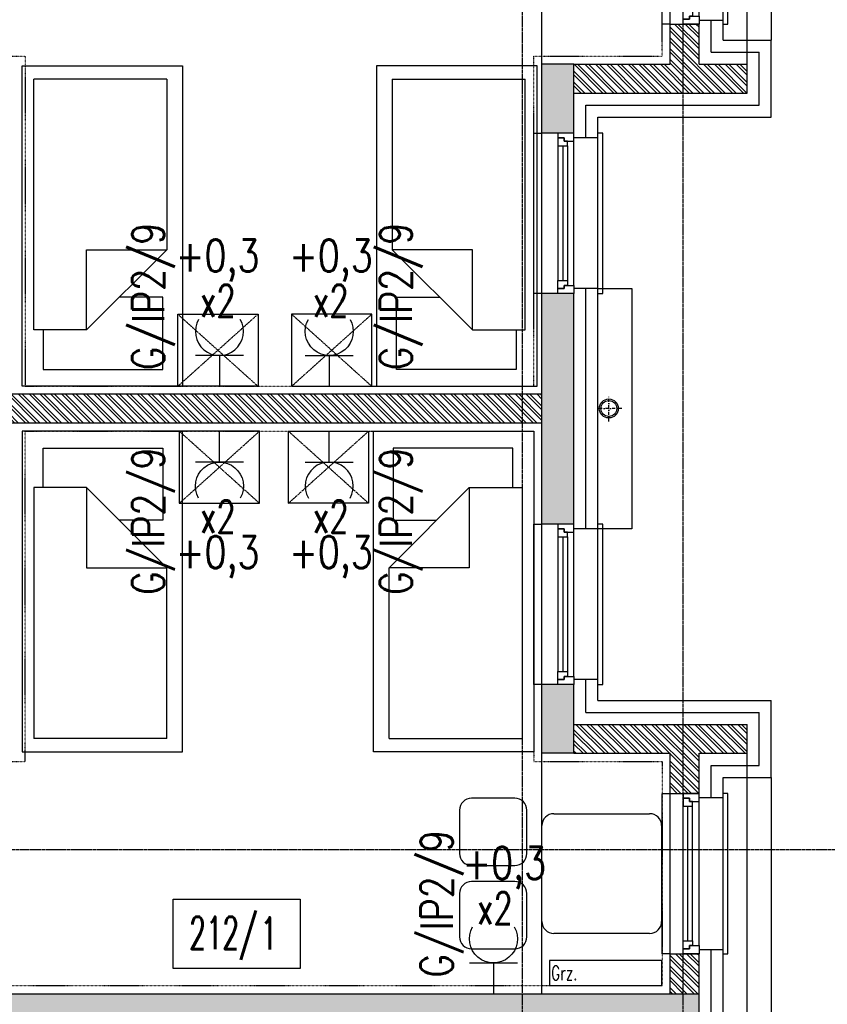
# Model space of a CAD drawing. Extents: x -7228 to 74941, y -112898 to 85621.
# Tile 523 of 635: x 61804 to 62307, y 35820 to 36434. Entities that reach past the tile are written whole.
import ezdxf
from ezdxf.enums import TextEntityAlignment as Align

# ---------------------------------------------------------------- set-up
doc = ezdxf.new("R2010")
doc.units = 0
for name, pattern in [('CENTER', [2, 1.25, -0.25, 0.25, -0.25]), ('DASHDOT', [1, 0.5, -0.25, 0, -0.25]), ('DASHED2', [0.375, 0.25, -0.125]), ('DIVIDE', [31.75, 12.7, -6.35, 0, -6.35, 0, -6.35])]:
    doc.linetypes.add(name, pattern=pattern)
doc.layers.get('0').update_dxf_attribs({"color": 101, "linetype": 'CONTINUOUS'})
for name, color, linetype in [('E35', 6, 'CONTINUOUS'), ('E50', 3, 'CONTINUOUS'), ('Ins-co', 2, 'CONTINUOUS'), ('Mkd-piony', 86, 'CONTINUOUS'), ('Okn---okna', 5, 'CONTINUOUS'), ('Opis-pom', 6, 'CONTINUOUS'), ('Opis_pom_ramka', 6, 'CONTINUOUS'), ('Os-osie glowne', 1, 'CENTER'), ('Sc-beton', 7, 'CONTINUOUS'), ('Sc-beton-hatch', 86, 'CONTINUOUS'), ('Sc-cegla pustak', 42, 'CONTINUOUS'), ('Sc-cegla pustak-hatch', 8, 'CONTINUOUS'), ('Sc-drewno', 22, 'CONTINUOUS'), ('Sc-izolacja term-styropian', 151, 'STYROPIAN-KA'), ('Suf-widok', 8, 'CONTINUOUS'), ('W-idok nad', 5, 'DASHED2'), ('Wyp-meble', 155, 'CONTINUOUS')]:
    doc.layers.add(name, color=color, linetype=linetype)
doc.styles.add('KA wymiar', font='romans.shx', dxfattribs={"width": 0.6})
doc.styles.add('ROMANS', font='romans', dxfattribs={"width": 0.85})
doc.linetypes.add('BATTING', pattern='A,0.0001,-0.1,[134,ltypeshp.shx,S=0.1,R=0,X=-0.1,Y=0],-0.2,[134,ltypeshp.shx,S=0.1,R=180,X=0.1,Y=0],-0.1', length=0.4001)
doc.linetypes.add('STYROPIAN-KA', pattern='A,0.0001,-0.1,[135,ltypeshp.shx,S=0.1,R=0,X=-0.1,Y=0],0,[135,ltypeshp.shx,S=0.1,R=180,X=0.1,Y=0],-0.1', length=0.2001)

# ---------------------------------------------------------------- blocks, each defined once
blk = doc.blocks.new('_IFGHLIFG')
for p, q in [((-91.47, 47), (-118.53, 47)), ((-126, 39.53), (-126, 12.47)), ((-84, 12.47), (-84, 39.53)), ((-67.2, 37.33), (-7.47, 37.33)), ((-74.67, -29.87), (-74.67, 29.87)), ((0, 29.87), (0, -29.87)), ((-118.53, 5), (-91.47, 5)), ((-91.47, -5), (-118.53, -5)), ((-126, -12.47), (-126, -39.53)), ((-84, -39.53), (-84, -12.47)), ((-7.47, -37.33), (-67.2, -37.33)), ((-118.53, -47), (-91.47, -47))]:
    blk.add_line(p, q)
for centre, start, end in [((-118.53, 39.53), 90, 180), ((-91.47, 39.53), 0, 90), ((-67.2, 29.87), 90, 180), ((-7.47, 29.87), 0, 90), ((-118.53, 12.47), 180, 270), ((-91.47, 12.47), 270, 0), ((-118.53, -12.47), 90, 180), ((-91.47, -12.47), 0, 90), ((-67.2, -29.87), 180, 270), ((-7.47, -29.87), 270, 0), ((-118.53, -39.53), 180, 270), ((-91.47, -39.53), 270, 0)]:
    blk.add_arc(centre, 7.47, start, end)
blk = doc.blocks.new('_dkgjhkf')
at = {"linetype": 'DASHED2'}
for p, q in [((-18, -100), (-18, 0)), ((15, -100), (15, 0))]:
    blk.add_line(p, q, dxfattribs=at)
for p, q in [((0, -95), (0, -5)), ((-10, -92), (-10, -8)), ((-7, -92), (-7, -8)), ((-4, -92), (-4, -8))]:
    blk.add_line(p, q)
for points in [[(-18, -100), (-23, -100), (-23, 0), (-18, 0)], [(15, -100), (18, -100), (18, 0), (15, 0)]]:
    blk.add_lwpolyline(points)
for points in [[(0, -5), (0, 0), (-10, 0), (-10, -3), (-6, -3), (-6, -5)], [(-4, -8), (-4, -5), (-6, -5), (-6, -3), (-10, -3), (-10, -5), (-10, -8)], [(-4, -92), (-4, -95), (-6, -95), (-6, -97), (-10, -97), (-10, -95), (-10, -92)], [(0, -95), (0, -100), (-10, -100), (-10, -97), (-6, -97), (-6, -95)]]:
    blk.add_lwpolyline(points, close=True)
blk = doc.blocks.new('loz033')
blk.add_lwpolyline([(0, 200), (100, 200), (100, 0), (0, 0)], close=True)
for points in [[(86.95, 164.84), (86.95, 189.43), (12.36, 189.43), (12.36, 144.44), (39.36, 144.44)], [(9.76, 114.84), (59.76, 164.84)], [(59.76, 164.84), (59.76, 114.84), (9.76, 114.84)], [(59.76, 164.84), (92.64, 164.84), (92.64, 8.3)], [(9.76, 8.3), (9.76, 114.84)], [(9.76, 8.3), (92.64, 8.3)]]:
    blk.add_lwpolyline(points)
blk = doc.blocks.new('_szafka_nocna')
blk.add_lwpolyline([(-25, 0), (25, 0), (25, -45), (-25, -45)], close=True)
at = {"linetype": 'DASHED2'}
for points in [[(25, 0), (-25, -45)], [(-25, 0), (25, -45)]]:
    blk.add_lwpolyline(points, dxfattribs=at)
blk = doc.blocks.new('_nfkdshfkdhgg')
for p, q in [((-28, -100), (-28, 0)), ((-28, 0), (-25, 0)), ((15, 0), (10, 0)), ((15, -100), (15, 0)), ((-10, -95), (-10, -5)), ((-6, -8), (-6, -92)), ((-3, -8), (-3, -92)), ((0, -8), (0, -92)), ((-25, -100), (-28, -100)), ((10, -100), (15, -100))]:
    blk.add_line(p, q)
at = {"linetype": 'DASHED2'}
for p, q in [((-25, -100), (-25, 0)), ((10, -100), (10, 0))]:
    blk.add_line(p, q, dxfattribs=at)
for points in [[(-10, -5), (-10, 0), (0, 0), (0, -3), (-4, -3), (-4, -5)], [(-6, -8), (-6, -5), (-4, -5), (-4, -3), (0, -3), (0, -5), (0, -8)], [(-6, -92), (-6, -95), (-4, -95), (-4, -97), (0, -97), (0, -95), (0, -92)], [(-10, -95), (-10, -100), (0, -100), (0, -97), (-4, -97), (-4, -95)]]:
    blk.add_lwpolyline(points, close=True)
blk = doc.blocks.new('_opis_pom_metka')
at = {"layer": 'Opis_pom_ramka'}
blk.add_lwpolyline([(-33.13, 0), (32.87, 0), (32.87, -36), (-33.13, -36)], close=True, dxfattribs=at)
at = {"style": 'KA wymiar', "width": 0.6}
blk.add_attdef('KO/', text='', height=16.8, dxfattribs=at).set_placement((3.45, -25.87), align=Align.RIGHT)
blk.add_attdef('NR', (3.8, -26.16), '', height=16.8, dxfattribs=at)
blk = doc.blocks.new('rs75')
at = {"layer": 'Mkd-piony', "color": 251, "linetype": 'DASHDOT', "ltscale": 3}
for p, q in [((4236.28, -1401.66), (4236.28, -1389.4)), ((4242.42, -1395.53), (4230.15, -1395.53))]:
    blk.add_line(p, q, dxfattribs=at)
at = {"layer": 'Mkd-piony', "color": 251, "ltscale": 10}
blk.add_circle((4236.28, -1395.53), 4.5, dxfattribs=at)
at = {"layer": 'Mkd-piony'}
blk.add_circle((4236.28, -1395.53), 3.75, dxfattribs=at)
blk = doc.blocks.new('g2')
at = {"layer": 'E35'}
blk.add_line((15, 19.27), (-15, 19.27), dxfattribs=at)
blk.add_arc((0, 34.27), 15, 150, 30, dxfattribs=at)
at = {"layer": 'E50'}
blk.add_line((0, 19.27), (0, 0), dxfattribs=at)

msp = doc.modelspace()

# ---------------------------------------------------------------- hatches: boundary and pattern name
at = {"layer": 'Sc-beton-hatch'}
h = msp.add_hatch(dxfattribs=at)
h.set_pattern_fill('ANSI33', color=256, style=0)
h.paths.add_polyline_path([(60707.547, 38656.472), (60687.547, 38656.472), (60687.547, 38613.472), (60707.547, 38613.472)])
h.paths.add_polyline_path([(60707.547, 38513.472), (60687.547, 38513.472), (60687.547, 38369.472), (60707.547, 38369.472)])
h.paths.add_polyline_path([(60687.547, 38226.472), (60707.547, 38226.472), (60707.547, 38269.472), (60687.547, 38269.472)])
h.paths.add_polyline_path([(61219.547, 38056.472), (61219.547, 38076.472), (60587.547, 38076.472), (60587.547, 38056.472)])
h.paths.add_polyline_path([(60707.547, 37906.472), (60687.547, 37906.472), (60687.547, 37863.472), (60707.547, 37863.472)])
h.paths.add_polyline_path([(61477.547, 38391.472), (61457.547, 38391.472), (61457.547, 38201.472), (61477.547, 38201.472)])
h.paths.add_polyline_path([(61477.547, 38681.472), (61457.547, 38681.472), (61457.547, 38491.472), (61477.547, 38491.472)])
h.paths.add_polyline_path([(62149.547, 38513.472), (62129.547, 38513.472), (62129.547, 38369.472), (62149.547, 38369.472)])
h.paths.add_polyline_path([(62149.547, 38269.472), (62129.547, 38269.472), (62129.547, 38226.472), (62149.547, 38226.472)])
h.paths.add_polyline_path([(61477.547, 38076.472), (61477.547, 38081.472), (61457.547, 38081.472), (61457.547, 38051.472), (61477.547, 38051.472), (61477.547, 38056.472), (62227.547, 38056.472), (62227.547, 38076.472)])
h.paths.add_polyline_path([(62129.547, 37863.472), (62149.547, 37863.472), (62149.547, 37906.472), (62129.547, 37906.472)])
h.paths.add_polyline_path([(61457.547, 37741.472), (61477.547, 37741.472), (61477.547, 37931.472), (61457.547, 37931.472)])
h.paths.add_polyline_path([(61477.547, 37641.472), (61457.547, 37641.472), (61457.547, 37451.472), (61477.547, 37451.472)])
h.paths.add_polyline_path([(62149.547, 37763.472), (62129.547, 37763.472), (62129.547, 37619.472), (62149.547, 37619.472)])
h.paths.add_polyline_path([(62149.547, 37519.472), (62129.547, 37519.472), (62129.547, 37476.472), (62149.547, 37476.472)])
h.paths.add_polyline_path([(61477.547, 37326.472), (61477.547, 37331.472), (61457.547, 37331.472), (61457.547, 37301.472), (61477.547, 37301.472), (61477.547, 37306.472), (62227.547, 37306.472), (62227.547, 37326.472)])
h.paths.add_polyline_path([(61219.547, 37306.472), (61219.547, 37326.472), (60587.547, 37326.472), (60587.547, 37306.472)])
h.paths.add_polyline_path([(60707.547, 37519.472), (60687.547, 37519.472), (60687.547, 37476.472), (60707.547, 37476.472)])
h.paths.add_polyline_path([(60707.547, 37763.472), (60687.547, 37763.472), (60687.547, 37619.472), (60707.547, 37619.472)])
h.paths.add_polyline_path([(60687.547, 37113.472), (60707.547, 37113.472), (60707.547, 37156.472), (60687.547, 37156.472)])
h.paths.add_polyline_path([(60687.547, 36869.472), (60707.547, 36869.472), (60707.547, 37013.472), (60687.547, 37013.472)])
h.paths.add_polyline_path([(60707.547, 36726.472), (60707.547, 36769.472), (60687.547, 36769.472), (60687.547, 36726.472)])
h.paths.add_polyline_path([(61219.547, 36556.472), (61219.547, 36576.472), (60587.547, 36576.472), (60587.547, 36556.472)])
h.paths.add_polyline_path([(61477.547, 37181.472), (61457.547, 37181.472), (61457.547, 36991.472), (61477.547, 36991.472)])
h.paths.add_polyline_path([(61477.547, 36891.472), (61457.547, 36891.472), (61457.547, 36701.472), (61477.547, 36701.472)])
h.paths.add_polyline_path([(62149.547, 37156.472), (62129.547, 37156.472), (62129.547, 37113.472), (62149.547, 37113.472)])
h.paths.add_polyline_path([(62129.547, 36869.472), (62149.547, 36869.472), (62149.547, 37013.472), (62129.547, 37013.472)])
h.paths.add_polyline_path([(62149.547, 36769.472), (62129.547, 36769.472), (62129.547, 36726.472), (62149.547, 36726.472)])
h.paths.add_polyline_path([(61477.547, 36576.472), (61477.547, 36581.472), (61457.547, 36581.472), (61457.547, 36551.472), (61477.547, 36551.472), (61477.547, 36556.472), (62227.547, 36556.472), (62227.547, 36576.472)])
h.paths.add_polyline_path([(62149.547, 36406.472), (62129.547, 36406.472), (62129.547, 36363.472), (62149.547, 36363.472)])
h.paths.add_polyline_path([(62129.547, 36263.472), (62129.547, 36119.472), (62149.547, 36119.472), (62149.547, 36263.472)])
h.paths.add_polyline_path([(61477.547, 36431.472), (61457.547, 36431.472), (61457.547, 36241.472), (61477.547, 36241.472)])
h.paths.add_polyline_path([(61457.547, 35951.472), (61477.547, 35951.472), (61477.547, 36141.472), (61457.547, 36141.472)])
h.paths.add_polyline_path([(62129.547, 35976.472), (62149.547, 35976.472), (62149.547, 36019.472), (62129.547, 36019.472)])
h.paths.add_polyline_path([(62227.547, 35806.472), (62227.547, 35826.472), (61477.547, 35826.472), (61477.547, 35831.472), (61457.547, 35831.472), (61457.547, 35801.472), (61477.547, 35801.472), (61477.547, 35806.472)])
h.paths.add_polyline_path([(62129.547, 35613.472), (62149.547, 35613.472), (62149.547, 35656.472), (62129.547, 35656.472)])
h.paths.add_polyline_path([(62129.547, 35369.472), (62149.547, 35369.472), (62149.547, 35513.472), (62129.547, 35513.472)])
h.paths.add_polyline_path([(61477.547, 35681.472), (61457.547, 35681.472), (61457.547, 35491.472), (61477.547, 35491.472)])
at = {"layer": 'Sc-cegla pustak-hatch'}
h = msp.add_hatch(dxfattribs=at)
h.set_pattern_fill('ANSI32', color=256, scale=0.5, angle=90, style=0)
h.paths.add_polyline_path([(62257.547, 37906.472), (62227.547, 37906.472), (62227.547, 37931.472), (62209.547, 37931.472), (62209.547, 37906.472), (62149.547, 37906.472), (62149.547, 37888.472), (62257.547, 37888.472)])
h.paths.add_polyline_path([(62129.547, 37700.472), (61503.547, 37700.472), (61503.547, 37682.472), (62129.547, 37682.472)])
h.paths.add_polyline_path([(61237.547, 37931.472), (61219.547, 37931.472), (61219.547, 37741.472), (61237.547, 37741.472)])
h.paths.add_polyline_path([(61193.547, 37700.472), (60707.547, 37700.472), (60707.547, 37682.472), (61193.547, 37682.472)])
h.paths.add_polyline_path([(60687.547, 37906.472), (60605.547, 37906.472), (60605.547, 37931.472), (60587.547, 37931.472), (60587.547, 37906.472), (60557.547, 37906.472), (60557.547, 37888.472), (60687.547, 37888.472)])
h.paths.add_polyline_path([(60687.547, 37494.472), (60557.547, 37494.472), (60557.547, 37476.472), (60587.547, 37476.472), (60587.547, 37451.472), (60605.547, 37451.472), (60605.547, 37476.472), (60687.547, 37476.472)])
h.paths.add_polyline_path([(61237.547, 37641.472), (61219.547, 37641.472), (61219.547, 37451.472), (61237.547, 37451.472)])
h.paths.add_polyline_path([(61237.547, 37331.472), (61219.547, 37331.472), (61219.547, 37326.472), (61219.547, 37306.472), (61219.547, 37301.472), (61237.547, 37301.472)])
h.paths.add_polyline_path([(60605.547, 37351.472), (60587.547, 37351.472), (60587.547, 37326.472), (60605.547, 37326.472)])
h.paths.add_polyline_path([(60605.547, 37306.472), (60587.547, 37306.472), (60587.547, 37281.472), (60605.547, 37281.472)])
h.paths.add_polyline_path([(60687.547, 37156.472), (60605.547, 37156.472), (60605.547, 37181.472), (60587.547, 37181.472), (60587.547, 37156.472), (60557.547, 37156.472), (60557.547, 37138.472), (60687.547, 37138.472)])
h.paths.add_polyline_path([(60687.547, 36744.472), (60557.547, 36744.472), (60557.547, 36726.472), (60587.547, 36726.472), (60587.547, 36701.472), (60605.547, 36701.472), (60605.547, 36726.472), (60687.547, 36726.472)])
h.paths.add_polyline_path([(60605.547, 36601.472), (60587.547, 36601.472), (60587.547, 36576.472), (60605.547, 36576.472)])
h.paths.add_polyline_path([(60605.547, 36556.472), (60587.547, 36556.472), (60587.547, 36531.472), (60605.547, 36531.472)])
h.paths.add_polyline_path([(60687.547, 36406.472), (60605.547, 36406.472), (60605.547, 36431.472), (60587.547, 36431.472), (60587.547, 36406.472), (60557.547, 36406.472), (60557.547, 36388.472), (60687.547, 36388.472)])
h.paths.add_polyline_path([(60687.547, 35994.472), (60557.547, 35994.472), (60557.547, 35976.472), (60587.547, 35976.472), (60587.547, 35951.472), (60605.547, 35951.472), (60605.547, 35976.472), (60687.547, 35976.472)])
h.paths.add_polyline_path([(60605.547, 35851.472), (60587.547, 35851.472), (60587.547, 35826.472), (60605.547, 35826.472)])
h.paths.add_polyline_path([(60605.547, 35806.472), (60587.547, 35806.472), (60587.547, 35781.472), (60605.547, 35781.472)])
h.paths.add_polyline_path([(60687.547, 35656.472), (60605.547, 35656.472), (60605.547, 35681.472), (60587.547, 35681.472), (60587.547, 35656.472), (60557.547, 35656.472), (60557.547, 35638.472), (60687.547, 35638.472)])
h.paths.add_polyline_path([(60687.547, 35244.472), (60557.547, 35244.472), (60557.547, 35226.472), (60587.547, 35226.472), (60587.547, 35201.472), (60605.547, 35201.472), (60605.547, 35226.472), (60687.547, 35226.472)])
h.paths.add_polyline_path([(60605.547, 35101.472), (60587.547, 35101.472), (60587.547, 35076.472), (60605.547, 35076.472)])
h.paths.add_polyline_path([(60687.547, 34836.472), (60607.547, 34836.472), (60607.547, 34818.472), (60687.547, 34818.472)])
h.paths.add_polyline_path([(60587.547, 34836.472), (60187.547, 34836.472), (60187.547, 34818.472), (60587.547, 34818.472)])
h.paths.add_polyline_path([(60717.547, 34836.472), (60707.547, 34836.472), (60707.547, 34818.472), (60717.547, 34818.472)])
h.paths.add_polyline_path([(61129.547, 34836.472), (60817.547, 34836.472), (60817.547, 34818.472), (61111.547, 34818.472), (61111.547, 34740.472), (61192.547, 34740.472), (61192.547, 34666.472), (60707.547, 34666.472), (60707.547, 34648.472), (61282.547, 34648.472), (61282.547, 34666.472), (61210.547, 34666.472), (61210.547, 34740.472), (61237.547, 34740.472), (61237.547, 34836.472), (61219.547, 34836.472), (61219.547, 34758.472), (61129.547, 34758.472)])
h.paths.add_polyline_path([(60905.547, 34534.472), (60887.547, 34534.472), (60887.547, 34378.19), (60905.547, 34378.19)])
h.paths.add_polyline_path([(60905.547, 34378.19), (60887.547, 34378.19), (60887.547, 34306.472), (60905.547, 34306.472)])
h.paths.add_polyline_path([(61457.547, 34666.472), (61412.547, 34666.472), (61412.547, 34648.472), (61457.547, 34648.472)])
h.paths.add_polyline_path([(61699.547, 34818.472), (61714.547, 34818.472), (61714.547, 34836.472), (61587.547, 34836.472), (61587.547, 34818.472), (61681.547, 34818.472), (61681.547, 34666.472), (61477.547, 34666.472), (61477.547, 34648.472), (61681.547, 34648.472), (61681.547, 34306.472), (61699.547, 34306.472)])
h.paths.add_polyline_path([(61487.547, 34836.472), (61477.547, 34836.472), (61477.547, 34818.472), (61487.547, 34818.472)])
h.paths.add_polyline_path([(61867.547, 34836.472), (61834.547, 34836.472), (61834.547, 34818.472), (61867.547, 34818.472)])
h.paths.add_polyline_path([(62107.547, 34836.472), (61987.547, 34836.472), (61987.547, 34818.472), (62107.547, 34818.472)])
h.paths.add_polyline_path([(62257.547, 34836.472), (62227.547, 34836.472), (62227.547, 34871.472), (62209.547, 34871.472), (62209.547, 34836.472), (62127.547, 34836.472), (62127.547, 34818.472), (62257.547, 34818.472)])
h.paths.add_polyline_path([(62227.547, 35056.472), (62209.547, 35056.472), (62209.547, 35021.472), (62227.547, 35021.472)])
h.paths.add_polyline_path([(62227.547, 35101.472), (62209.547, 35101.472), (62209.547, 35076.472), (62227.547, 35076.472)])
h.paths.add_polyline_path([(62257.547, 35244.472), (62149.547, 35244.472), (62149.547, 35226.472), (62209.547, 35226.472), (62209.547, 35201.472), (62227.547, 35201.472), (62227.547, 35226.472), (62257.547, 35226.472)])
h.paths.add_polyline_path([(62129.547, 35450.472), (61503.547, 35450.472), (61503.547, 35432.472), (62129.547, 35432.472)])
h.paths.add_polyline_path([(61193.547, 35450.472), (60707.547, 35450.472), (60707.547, 35432.472), (61193.547, 35432.472)])
h.paths.add_polyline_path([(61237.547, 35391.472), (61219.547, 35391.472), (61219.547, 35201.472), (61237.547, 35201.472)])
h.paths.add_polyline_path([(61237.547, 35681.472), (61219.547, 35681.472), (61219.547, 35491.472), (61237.547, 35491.472)])
h.paths.add_polyline_path([(61237.547, 36141.472), (61219.547, 36141.472), (61219.547, 35951.472), (61237.547, 35951.472)])
h.paths.add_polyline_path([(61237.547, 36431.472), (61219.547, 36431.472), (61219.547, 36241.472), (61237.547, 36241.472)])
h.paths.add_polyline_path([(61193.547, 36200.472), (60707.547, 36200.472), (60707.547, 36182.472), (61193.547, 36182.472)])
h.paths.add_polyline_path([(61237.547, 35831.472), (61219.547, 35831.472), (61219.547, 35826.472), (61219.547, 35806.472), (61219.547, 35801.472), (61237.547, 35801.472)])
h.paths.add_polyline_path([(62129.547, 36200.472), (61503.547, 36200.472), (61503.547, 36182.472), (62129.547, 36182.472)])
h.paths.add_polyline_path([(62257.547, 35994.472), (62149.547, 35994.472), (62149.547, 35976.472), (62209.547, 35976.472), (62209.547, 35951.472), (62227.547, 35951.472), (62227.547, 35976.472), (62257.547, 35976.472)])
h.paths.add_polyline_path([(62227.547, 35851.472), (62209.547, 35851.472), (62209.547, 35826.472), (62227.547, 35826.472)])
h.paths.add_polyline_path([(62227.547, 35806.472), (62209.547, 35806.472), (62209.547, 35781.472), (62227.547, 35781.472)])
h.paths.add_polyline_path([(62257.547, 35656.472), (62227.547, 35656.472), (62227.547, 35681.472), (62209.547, 35681.472), (62209.547, 35656.472), (62149.547, 35656.472), (62149.547, 35638.472), (62257.547, 35638.472)])
h.paths.add_polyline_path([(62227.547, 36431.472), (62209.547, 36431.472), (62209.547, 36406.472), (62149.547, 36406.472), (62149.547, 36388.472), (62257.547, 36388.472), (62257.547, 36406.472), (62227.547, 36406.472)])

# ---------------------------------------------------------------- linework, layer by layer
at = {"layer": 'Ins-co'}
msp.add_lwpolyline([(62134.332, 35847.118), (62134.332, 35831.618), (62204.332, 35831.618), (62204.332, 35847.118)], close=True, dxfattribs=at)
at = {"layer": 'Os-osie glowne'}
for points in [[(62117.547, 34021.472), (62117.547, 39998.472)], [(62217.547, 34021.472), (62217.547, 39998.472)], [(50700.047, 35916.472), (62792.547, 35916.472)]]:
    msp.add_lwpolyline(points, dxfattribs=at)
at = {"layer": 'Sc-beton'}
for points in [[(62149.547, 36406.472), (62129.547, 36406.472)], [(62129.547, 36363.472), (62129.547, 36406.472)], [(62149.547, 36363.472), (62149.547, 36406.472)], [(62149.547, 36363.472), (62129.547, 36363.472)], [(62149.547, 36263.472), (62129.547, 36263.472)], [(62129.547, 36119.472), (62129.547, 36263.472)], [(62149.547, 36119.472), (62149.547, 36263.472)], [(62149.547, 36119.472), (62129.547, 36119.472)], [(62129.547, 35976.472), (62129.547, 36019.472)], [(62149.547, 36019.472), (62129.547, 36019.472)], [(62149.547, 35976.472), (62149.547, 36019.472)], [(62149.547, 35976.472), (62129.547, 35976.472)], [(61477.547, 35826.472), (62227.547, 35826.472)], [(62227.547, 35806.472), (62227.547, 35826.472)]]:
    msp.add_lwpolyline(points, dxfattribs=at)
at = {"layer": 'Sc-cegla pustak'}
for points in [[(62209.547, 36406.472), (62209.547, 36431.472)], [(62209.547, 36431.472), (62227.547, 36431.472)], [(62227.547, 36406.472), (62227.547, 36431.472)], [(62149.547, 36406.472), (62209.547, 36406.472)], [(62227.547, 36406.472), (62257.547, 36406.472)], [(62257.547, 36388.472), (62257.547, 36406.472)], [(62149.547, 36388.472), (62257.547, 36388.472)], [(62129.547, 36200.472), (61503.547, 36200.472)], [(62129.547, 36182.472), (61503.547, 36182.472)], [(62149.547, 35994.472), (62257.547, 35994.472)], [(62257.547, 35976.472), (62257.547, 35994.472)], [(62149.547, 35976.472), (62209.547, 35976.472)], [(62209.547, 35951.472), (62209.547, 35976.472)], [(62227.547, 35951.472), (62227.547, 35976.472)], [(62227.547, 35976.472), (62257.547, 35976.472)], [(62209.547, 35951.472), (62227.547, 35951.472)], [(62209.547, 35826.472), (62209.547, 35851.472)], [(62209.547, 35851.472), (62227.547, 35851.472)], [(62227.547, 35826.472), (62227.547, 35851.472)]]:
    msp.add_lwpolyline(points, dxfattribs=at)
at = {"layer": 'Sc-drewno'}
msp.add_lwpolyline([(62164.547, 36266.472), (62185.547, 36266.472), (62185.547, 36116.472), (62164.547, 36116.472)], dxfattribs=at)
at = {"layer": 'Sc-izolacja term-styropian', "linetype": 'ByBlock'}
for points in [[(62227.547, 36433.972), (62242.547, 36433.972)], [(62242.547, 36421.472), (62242.547, 36433.972)], [(62242.547, 36421.472), (62272.547, 36421.472)], [(62272.547, 36373.472), (62272.547, 36421.472)], [(62164.547, 36373.472), (62272.547, 36373.472)], [(62164.547, 36360.472), (62164.547, 36373.472)], [(62164.547, 36360.472), (62149.547, 36360.472)], [(62164.547, 36266.472), (62149.547, 36266.472)], [(62164.547, 36116.472), (62164.547, 36266.472)], [(62164.547, 36116.472), (62149.547, 36116.472)], [(62164.547, 36022.472), (62149.547, 36022.472)], [(62164.547, 36009.472), (62164.547, 36022.472)], [(62164.547, 36009.472), (62272.547, 36009.472)], [(62272.547, 35961.472), (62272.547, 36009.472)], [(62242.547, 35948.972), (62242.547, 35961.472)], [(62242.547, 35961.472), (62272.547, 35961.472)], [(62227.547, 35948.972), (62242.547, 35948.972)], [(62227.547, 35853.972), (62242.547, 35853.972)], [(62242.547, 35778.972), (62242.547, 35853.972)]]:
    msp.add_lwpolyline(points, dxfattribs=at)
at = {"layer": 'Sc-izolacja term-styropian', "linetype": 'BATTING', "ltscale": 0.35}
for points in [[(62235.047, 36413.972), (62235.047, 36433.972)], [(62235.047, 36413.972), (62265.047, 36413.972)], [(62265.047, 36380.972), (62265.047, 36413.972)], [(62157.047, 36380.972), (62265.047, 36380.972)], [(62157.047, 36360.472), (62157.047, 36380.972)], [(62157.047, 36116.472), (62157.047, 36266.472)], [(62157.047, 36001.972), (62157.047, 36022.472)], [(62157.047, 36001.972), (62265.047, 36001.972)], [(62265.047, 35968.972), (62265.047, 36001.972)], [(62235.047, 35948.972), (62235.047, 35968.972)], [(62235.047, 35968.972), (62265.047, 35968.972)], [(62235.047, 35778.972), (62235.047, 35853.972)]]:
    msp.add_lwpolyline(points, dxfattribs=at)
at = {"layer": 'Suf-widok', "linetype": 'DIVIDE', "ltscale": 0.02}
for points in [[(61482.547, 36551.472), (61482.547, 36431.472), (61610.547, 36431.472), (61610.547, 36411.472), (61807.547, 36411.472), (61807.547, 36205.472), (62124.547, 36205.472), (62124.547, 36411.472), (62204.547, 36411.472), (62204.547, 36551.472)], [(61482.547, 35831.472), (61482.547, 35951.472), (61610.547, 35951.472), (61610.547, 35971.472), (61807.547, 35971.472), (61807.547, 36177.472), (62124.547, 36177.472), (62124.547, 35971.472), (62204.547, 35971.472), (62204.547, 35831.472)]]:
    msp.add_lwpolyline(points, close=True, dxfattribs=at)
at = {"layer": 'W-idok nad'}
for points in [[(62257.547, 36406.472), (62257.547, 36726.472)], [(62272.547, 36711.472), (62272.547, 36421.472)], [(62257.547, 35656.472), (62257.547, 35976.472)], [(62272.547, 35961.472), (62272.547, 35671.472)]]:
    msp.add_lwpolyline(points, dxfattribs=at)
at = {"layer": 'Wyp-meble'}
for points in [[(62129.547, 36406.472), (62129.547, 36556.472)], [(62129.547, 36406.472), (62129.547, 36556.472)], [(62129.547, 35826.472), (62129.547, 35976.472)], [(62129.547, 35826.472), (62129.547, 35976.472)]]:
    msp.add_lwpolyline(points, dxfattribs=at)

# ---------------------------------------------------------------- block references
at = {"layer": 'E35'}
msp.add_blockref('g2', (61928.547, 36205.472), dxfattribs=at)
at = {"layer": 'E35', "xscale": -1}
for p in [(61997.016, 36205.472), (62099.368, 35826.472)]:
    msp.add_blockref('g2', p, dxfattribs=at)
at = {"layer": 'E35', "xscale": -1, "rotation": 180}
msp.add_blockref('g2', (61928.547, 36177.472), dxfattribs=at)
at = {"layer": 'E35', "rotation": 179.9999999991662}
msp.add_blockref('g2', (61997.016, 36177.472), dxfattribs=at)
at = {"layer": 'Mkd-piony', "xscale": 1.320000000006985, "yscale": 1.320000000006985, "zscale": 1.32, "rotation": 1.958080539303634e-08}
msp.add_blockref('rs75', (56579.395, 38033.751), dxfattribs=at)
at = {"layer": 'Okn---okna'}
for p in [(62227.547, 36531.472), (62227.547, 35951.472)]:
    msp.add_blockref('_dkgjhkf', p, dxfattribs=at)
at = {"layer": 'Okn---okna', "xscale": -1}
for p in [(62139.547, 36363.472), (62139.547, 36119.472)]:
    msp.add_blockref('_nfkdshfkdhgg', p, dxfattribs=at)
at = {"layer": 'Opis-pom'}
ref = msp.add_blockref('_opis_pom_metka', (61939.47, 35885.379), dxfattribs=dict(at, xscale=1.2, yscale=1.2, zscale=1.2))
ref.add_attrib('KO/', '212/', dxfattribs={"layer": '0', "height": 20.16, "style": 'KA wymiar', "width": 0.6}).set_placement((61952.242, 35854.338), align=Align.RIGHT)
ref.add_attrib('NR', '1', (61954.233, 35853.982), dxfattribs={"layer": '0', "height": 20.16, "style": 'KA wymiar', "width": 0.6})
at = {"layer": 'Wyp-meble', "rotation": 180}
for name, p in [('loz033', (61905.547, 36405.472)), ('loz033', (61905.547, 36405.472)), ('_szafka_nocna', (61996.547, 36132.472)), ('_szafka_nocna', (61996.547, 36132.472))]:
    msp.add_blockref(name, p, dxfattribs=at)
at = {"layer": 'Wyp-meble', "xscale": -1, "rotation": 180}
for name, p in [('loz033', (62026.547, 36405.472)), ('loz033', (62026.547, 36405.472)), ('_szafka_nocna', (61928.547, 36132.472)), ('_szafka_nocna', (61928.547, 36132.472))]:
    msp.add_blockref(name, p, dxfattribs=at)
at = {"layer": 'Wyp-meble'}
for name, p in [('_szafka_nocna', (61927.598, 36250.472)), ('_szafka_nocna', (61927.598, 36250.472)), ('loz033', (62024.547, 35977.472)), ('loz033', (62024.547, 35977.472)), ('_IFGHLIFG', (62204.214, 35901.472)), ('_IFGHLIFG', (62204.214, 35901.472))]:
    msp.add_blockref(name, p, dxfattribs=at)
at = {"layer": 'Wyp-meble', "xscale": -1}
for name, p in [('_szafka_nocna', (61998.547, 36250.472)), ('_szafka_nocna', (61998.547, 36250.472)), ('loz033', (61905.547, 35977.472)), ('loz033', (61905.547, 35977.472))]:
    msp.add_blockref(name, p, dxfattribs=at)

# ---------------------------------------------------------------- texts
at = {"layer": 'E35', "style": 'ROMANS'}
for s, rotation, width, p in [('G/IP2/9', 90, 0.8, (61885.551, 36261.601)), ('+0,3', 360, 0.8, (61927.456, 36283.988)), ('G/IP2/9', 90, 0.8, (62040.012, 36261.601)), ('x2', 360, 0.7, (61927.616, 36258.804)), ('G/IP2/9', 90, 0.8, (61885.551, 36121.343)), ('G/IP2/9', 90, 0.8, (62040.012, 36121.343)), ('x2', 360, 0.7, (61997.947, 36124.14)), ('+0,3', 360, 0.8, (61998.107, 36098.956)), ('G/IP2/9', 90, 0.8, (62065.406, 35882.601))]:
    msp.add_text(s, height=20, rotation=rotation, dxfattribs=dict(at, width=width)).set_placement(p, align=Align.MIDDLE)
for s, width, p in [('+0,3', 0.8, (61998.107, 36283.988)), ('x2', 0.7, (61997.947, 36258.804)), ('x2', 0.7, (61927.616, 36124.14)), ('+0,3', 0.8, (61927.456, 36098.956)), ('+0,3', 0.8, (62106.183, 35904.988)), ('x2', 0.7, (62100.3, 35879.804))]:
    msp.add_text(s, height=20, dxfattribs=dict(at, width=width)).set_placement(p, align=Align.MIDDLE)
at = {"layer": 'Ins-co', "style": 'ROMANS', "width": 0.7}
msp.add_text('Grz.', height=9, dxfattribs=at).set_placement((62135.316, 35834.963))

doc.saveas('drawing.dxf')
